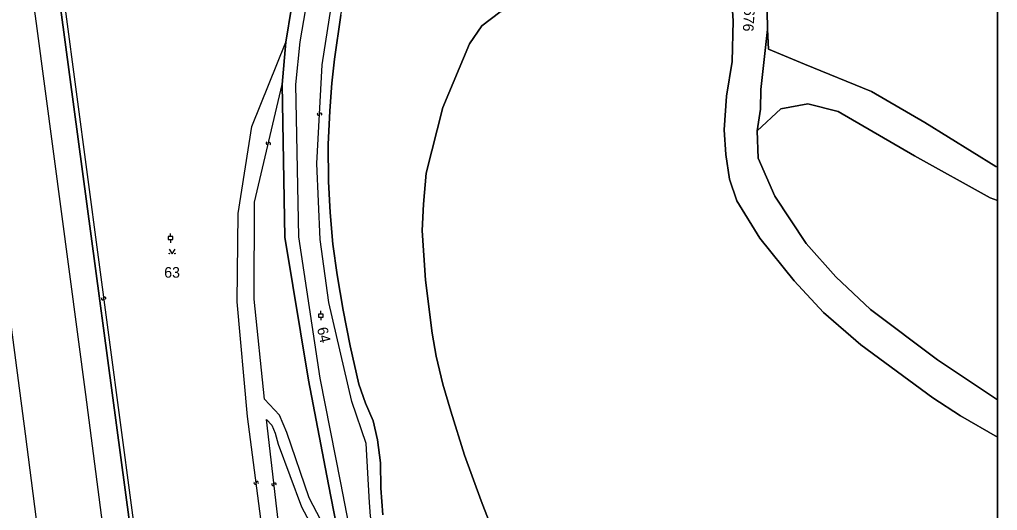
# Model space of a CAD drawing. Extents: x -600309 to -598967, y -1161267 to -1160292.
# Drawn here: x -599124.5 to -598967.1, y -1160637.6 to -1160558.5 of the extents above; entities that cross this region are included whole.
import ezdxf

# ---------------------------------------------------------------- set-up
doc = ezdxf.new("R2010")
doc.units = 0
for name, color, linetype in [('Level 1', 7, 'Continuous'), ('Level 13', 7, 'Continuous'), ('Level 3', 7, 'Continuous'), ('Level 4', 7, 'Continuous'), ('Level 5', 7, 'Continuous'), ('Level 57', 7, 'Continuous'), ('Level 60', 7, 'Continuous'), ('Vrstva 60', 7, 'Continuous'), ('Vrstva 63', 7, 'Continuous')]:
    doc.layers.add(name, color=color, linetype=linetype)

msp = doc.modelspace()

# ---------------------------------------------------------------- linework, layer by layer
at = {"layer": 'Level 1'}
for points in [[(-599011.3, -1160540.87), (-599010.44, -1160546.59), (-599009.64, -1160558.74), (-599009.81, -1160565.26), (-599010.71, -1160570.83), (-599011.09, -1160576.27), (-599010.85, -1160580.27), (-599010.24, -1160584.23), (-599009.04, -1160587.71), (-599005.34, -1160593.73), (-598999.81, -1160600.59), (-598995.09, -1160605.71), (-598989.1, -1160610.89), (-598977.5, -1160619.41), (-598973.04, -1160622.32), (-598967.11, -1160625.76)], [(-599047.61, -1160642.84), (-599050.21, -1160636.02), (-599052.87, -1160628.65), (-599055.12, -1160621.59), (-599056.36, -1160617.24), (-599057.47, -1160612.71), (-599058.1, -1160609.02), (-599059.2, -1160600.48), (-599059.73, -1160592.5), (-599059.51, -1160588.23), (-599059.05, -1160583.27), (-599056.38, -1160572.67), (-599052.09, -1160562.45), (-599050.13, -1160559.52), (-599047.21, -1160557.31), (-599038.69, -1160553.6), (-599038.75, -1160552.04), (-599040.28, -1160551.37), (-599042.65, -1160542.6)], [(-599004.12, -1160560.1), (-599004.27, -1160550.81), (-599004.85, -1160546.48)], [(-599066.06, -1160638.29), (-599066.35, -1160633.96), (-599066.41, -1160629.92), (-599066.9, -1160626.17), (-599067.59, -1160623.12), (-599068.84, -1160620.31), (-599069.9, -1160617.23), (-599071.32, -1160611.08), (-599072.45, -1160605.29), (-599073.41, -1160599.62), (-599074.1, -1160594.68), (-599074.5, -1160589.57), (-599074.8, -1160584.58), (-599074.83, -1160578.63), (-599074.59, -1160573.24), (-599074.26, -1160568.78), (-599073.84, -1160564.92), (-599072.81, -1160557.79), (-599071.81, -1160552.97), (-599071, -1160549.78)], [(-599066.06, -1160638.29), (-599066.35, -1160633.96), (-599066.41, -1160629.92), (-599066.9, -1160626.17), (-599067.59, -1160623.12), (-599068.84, -1160620.31), (-599069.9, -1160617.23), (-599071.32, -1160611.08), (-599072.45, -1160605.29), (-599073.41, -1160599.62), (-599074.1, -1160594.68), (-599074.5, -1160589.57), (-599074.8, -1160584.58), (-599074.83, -1160578.63), (-599074.59, -1160573.24), (-599074.26, -1160568.78), (-599073.84, -1160564.92), (-599072.81, -1160557.79), (-599071.81, -1160552.97), (-599071, -1160549.78)], [(-599081.68, -1160562.15), (-599080.77, -1160556.59), (-599079.6, -1160552.06)], [(-599104.72, -1160655.07), (-599117.85, -1160556.94)], [(-599004.12, -1160560.1), (-599005.18, -1160569.8), (-599005.27, -1160572.95), (-599005.77, -1160576.42)], [(-598967.11, -1160582.29), (-598967.36, -1160582.18), (-598978.77, -1160575.09), (-598987.39, -1160570.08), (-598998.19, -1160565.71), (-599003.97, -1160563.27), (-599004.12, -1160560.1)], [(-599081.68, -1160562.15), (-599082.26, -1160569)], [(-599082.26, -1160569), (-599081.83, -1160593.58), (-599078.02, -1160616.57), (-599074.8, -1160633.37), (-599072.29, -1160646.3)], [(-599005.77, -1160576.42), (-599001.95, -1160572.88), (-598997.62, -1160572.07), (-598992.77, -1160573.33), (-598980.45, -1160580.49), (-598968.3, -1160587.21), (-598967.11, -1160587.66)], [(-598967.11, -1160619.75), (-598976.78, -1160613.33), (-598987.55, -1160605.22), (-598993.14, -1160599.94), (-598997.9, -1160594.57), (-599002.95, -1160586.96), (-599005.64, -1160580.85), (-599005.77, -1160576.42)]]:
    msp.add_lwpolyline(points, dxfattribs=at)
at = {"layer": 'Level 13'}
for centre, start, end in [((-599076.41, -1160573.76), 124.4186, 356.5166), ((-599076.05, -1160573.78), 304.2042, 176.7942), ((-599084.66, -1160578.42), 114.144, 346.242), ((-599084.3, -1160578.5), 293.9296, 166.5196), ((-599111.16, -1160603.46), 134.7408, 7.3308), ((-599110.8, -1160603.42), 314.9553, 187.0533), ((-599086.6, -1160633.14), 134.7446, 6.8426), ((-599086.24, -1160633.1), 314.5302, 187.1202), ((-599083.74, -1160633.36), 133.8755, 5.9735), ((-599083.38, -1160633.32), 313.6611, 186.2511)]:
    msp.add_arc(centre, 0.184, start, end, dxfattribs=at)
at = {"layer": 'Level 3'}
for points in [[(-599074.61, -1160921.34), (-599076.07, -1160908.47), (-599080, -1160877.12), (-599086.34, -1160829.29), (-599093.48, -1160774.9), (-599099.55, -1160728.72), (-599108.28, -1160661.9), (-599113.87, -1160618.88), (-599121.68, -1160559.98), (-599125.21, -1160533.84), (-599124.87, -1160520.77), (-599126.96, -1160505.91), (-599130.17, -1160496.23), (-599134.63, -1160462.96), (-599139.07, -1160429.09), (-599139.87, -1160426.79)], [(-599077.33, -1160551.48), (-599078.49, -1160556.8), (-599079.42, -1160562.1), (-599080.11, -1160568.98), (-599079.64, -1160593.51), (-599076.16, -1160616.27), (-599072.87, -1160633.11), (-599069.68, -1160649.48), (-599067.14, -1160662.65), (-599062.19, -1160688.63), (-599057.78, -1160711.53), (-599054.25, -1160729.81), (-599050.8, -1160747.22), (-599050.28, -1160750.17), (-599047.99, -1160762.07), (-599046.24, -1160769.56), (-599044.73, -1160774.13), (-599044.45, -1160775.03)], [(-599040.52, -1160772.93), (-599041.43, -1160770.93), (-599043.3, -1160764.73), (-599044.6, -1160758.05), (-599044.86, -1160755.58), (-599044.47, -1160751.99), (-599063.3, -1160663.15), (-599068, -1160638.48), (-599068.21, -1160636.3), (-599068.72, -1160626.77), (-599071.02, -1160620.04), (-599074.71, -1160604.07), (-599076.13, -1160593.93), (-599076.64, -1160581.72), (-599075.82, -1160565.83), (-599074.09, -1160554.73), (-599073.28, -1160550.39)], [(-599117.18, -1160556.86), (-599104.78, -1160650.01)], [(-599082.85, -1160676.81), (-599082, -1160677.56), (-599081.49, -1160672.48), (-599082.04, -1160664.16), (-599082.97, -1160656.4), (-599085.03, -1160643.83), (-599087.8, -1160622.42), (-599089.48, -1160603.98), (-599089.35, -1160589.76), (-599087.12, -1160575.76), (-599081.68, -1160562.15)], [(-599072.29, -1160646.3), (-599077.92, -1160635.52), (-599081.48, -1160625), (-599082.68, -1160622.2), (-599085.11, -1160619.62), (-599086.77, -1160603.57), (-599086.71, -1160587.93), (-599082.26, -1160569)], [(-599132.64, -1160588.42), (-599131.72, -1160588.79), (-599129.51, -1160590.55), (-599127.91, -1160592.92), (-599123.64, -1160625.24), (-599119.43, -1160657.81), (-599114.01, -1160699.12), (-599108.57, -1160740.61), (-599104.57, -1160771), (-599100.55, -1160801.78), (-599094.65, -1160845.88), (-599085.93, -1160914.49), (-599085.6, -1160920.54)], [(-599058.05, -1160720.03), (-599059.72, -1160717.59), (-599061.23, -1160713.61), (-599062.5, -1160710), (-599064.23, -1160706.24), (-599070.22, -1160695.74), (-599076.33, -1160686.25), (-599078.11, -1160682.78), (-599078.78, -1160678.66), (-599079.03, -1160671.25), (-599079.6, -1160664.55), (-599080.46, -1160656.23), (-599082.37, -1160643.78), (-599084.75, -1160622.9), (-599083.89, -1160623.82), (-599083.37, -1160625.12), (-599082.89, -1160626.9), (-599079.14, -1160637), (-599072.69, -1160649.08), (-599072.1, -1160649.75), (-599071.63, -1160649.97)]]:
    msp.add_lwpolyline(points, dxfattribs=at)
at = {"layer": 'Level 5'}
for p, q in [((-599100.2, -1160593.46), (-599100.2, -1160592.96)), ((-599100.2, -1160593.96), (-599100.2, -1160594.46)), ((-599076, -1160605.94), (-599076, -1160605.44)), ((-599076, -1160606.44), (-599076, -1160606.94))]:
    msp.add_line(p, q, dxfattribs=at)
for points in [[(-599100.58, -1160593.96), (-599099.83, -1160593.96), (-599099.83, -1160593.46), (-599100.58, -1160593.46)], [(-599076.38, -1160606.44), (-599075.62, -1160606.44), (-599075.62, -1160605.94), (-599076.38, -1160605.94)]]:
    msp.add_lwpolyline(points, close=True, dxfattribs=at)
msp.add_lwpolyline([(-599100.46, -1160595.5), (-599099.96, -1160596.25), (-599099.46, -1160595.5)], dxfattribs=at)
for centre in [(-599100.41, -1160596.2), (-599099.51, -1160596.2)]:
    msp.add_circle(centre, 0.05, dxfattribs=at)
at = {"layer": 'Level 60'}
for points in [[(-599125.65, -1160499.61), (-599125.84, -1160499.62), (-599124.86, -1160507.04), (-599125.04, -1160507.1), (-599124.4, -1160511.21), (-599124.02, -1160511.18), (-599122.6, -1160521.7), (-599122.96, -1160521.77), (-599122.42, -1160525.43), (-599121.86, -1160529.26), (-599121.57, -1160529.21), (-599120.13, -1160540.51), (-599117.85, -1160556.94), (-599104.72, -1160655.07), (-599104.44, -1160657.19)], [(-599104.72, -1160655.07), (-599117.85, -1160556.94), (-599117.18, -1160556.86), (-599098.31, -1160554.42), (-599097.69, -1160554.33), (-599079.6, -1160552.06), (-599080.77, -1160556.59), (-599081.68, -1160562.15), (-599082.26, -1160569), (-599081.83, -1160593.58), (-599078.02, -1160616.57), (-599074.8, -1160633.37), (-599072.29, -1160646.3)], [(-599074.8, -1160633.37), (-599078.02, -1160616.57), (-599081.83, -1160593.58), (-599082.26, -1160569), (-599081.68, -1160562.15), (-599080.77, -1160556.59)], [(-599072.81, -1160557.79), (-599073.84, -1160564.92), (-599074.26, -1160568.78), (-599074.59, -1160573.24), (-599074.83, -1160578.63), (-599074.8, -1160584.58), (-599074.5, -1160589.57), (-599074.1, -1160594.68), (-599073.41, -1160599.62), (-599072.45, -1160605.29), (-599071.32, -1160611.08), (-599069.9, -1160617.23), (-599068.84, -1160620.31), (-599067.59, -1160623.12), (-599066.9, -1160626.17), (-599066.41, -1160629.92), (-599066.35, -1160633.96), (-599066.06, -1160638.29)], [(-599052.68, -1160747.38), (-599057.39, -1160723.33), (-599058.05, -1160720.03), (-599062.42, -1160697.34), (-599069.19, -1160662.47), (-599071.63, -1160649.97), (-599072.29, -1160646.3), (-599074.8, -1160633.37)]]:
    msp.add_lwpolyline(points, dxfattribs=at)
at = {"layer": 'Vrstva 60'}
for points in [[(-598967.11, -1160582.29), (-598967.11, -1160553.95), (-598979.14, -1160548.72), (-598995.3, -1160545.69), (-599002.17, -1160544.03), (-599004.56, -1160546.25), (-599004.85, -1160546.48), (-599004.27, -1160550.81), (-599004.12, -1160560.1), (-599003.97, -1160563.27), (-598998.19, -1160565.71), (-598987.39, -1160570.08), (-598978.77, -1160575.09), (-598967.36, -1160582.18)], [(-598967.11, -1160587.66), (-598967.11, -1160582.29), (-598967.36, -1160582.18), (-598978.77, -1160575.09), (-598987.39, -1160570.08), (-598998.19, -1160565.71), (-599003.97, -1160563.27), (-599004.12, -1160560.1), (-599005.18, -1160569.8), (-599005.27, -1160572.95), (-599005.77, -1160576.42), (-599001.95, -1160572.88), (-598997.62, -1160572.07), (-598992.77, -1160573.33), (-598980.45, -1160580.49), (-598968.3, -1160587.21)], [(-598967.11, -1160587.66), (-598968.3, -1160587.21), (-598980.45, -1160580.49), (-598992.77, -1160573.33), (-598997.62, -1160572.07), (-599001.95, -1160572.88), (-599005.77, -1160576.42), (-599005.64, -1160580.85), (-599002.95, -1160586.96), (-598997.9, -1160594.57), (-598993.14, -1160599.94), (-598987.55, -1160605.22), (-598976.78, -1160613.33), (-598967.11, -1160619.75)]]:
    msp.add_lwpolyline(points, close=True, dxfattribs=at)
for points in [[(-598967.11, -1160772.62), (-598967.11, -1160625.76), (-598973.04, -1160622.32), (-598977.5, -1160619.41), (-598989.1, -1160610.89), (-598995.09, -1160605.71), (-598999.81, -1160600.59), (-599005.34, -1160593.73), (-599009.04, -1160587.71), (-599010.24, -1160584.23), (-599010.85, -1160580.27), (-599011.09, -1160576.27), (-599010.71, -1160570.83), (-599009.81, -1160565.26), (-599009.64, -1160558.74), (-599010.44, -1160546.59)], [(-599010.44, -1160546.59), (-599009.64, -1160558.74), (-599009.81, -1160565.26), (-599010.71, -1160570.83), (-599011.09, -1160576.27), (-599010.85, -1160580.27), (-599010.24, -1160584.23), (-599009.04, -1160587.71), (-599005.34, -1160593.73), (-598999.81, -1160600.59), (-598995.09, -1160605.71), (-598989.1, -1160610.89), (-598977.5, -1160619.41), (-598973.04, -1160622.32), (-598967.11, -1160625.76), (-598967.11, -1160619.75), (-598976.78, -1160613.33), (-598987.55, -1160605.22), (-598993.14, -1160599.94), (-598997.9, -1160594.57), (-599002.95, -1160586.96), (-599005.64, -1160580.85), (-599005.77, -1160576.42), (-599005.27, -1160572.95), (-599005.18, -1160569.8), (-599004.12, -1160560.1), (-599004.27, -1160550.81)], [(-599072.81, -1160557.79), (-599073.84, -1160564.92), (-599074.26, -1160568.78), (-599074.59, -1160573.24), (-599074.83, -1160578.63), (-599074.8, -1160584.58), (-599074.5, -1160589.57), (-599074.1, -1160594.68), (-599073.41, -1160599.62), (-599072.45, -1160605.29), (-599071.32, -1160611.08), (-599069.9, -1160617.23), (-599068.84, -1160620.31), (-599067.59, -1160623.12), (-599066.9, -1160626.17), (-599066.41, -1160629.92), (-599066.35, -1160633.96), (-599066.06, -1160638.29)], [(-599047.21, -1160557.31), (-599050.13, -1160559.52), (-599052.09, -1160562.45), (-599056.38, -1160572.67), (-599059.05, -1160583.27), (-599059.51, -1160588.23), (-599059.73, -1160592.5), (-599059.2, -1160600.48), (-599058.1, -1160609.02), (-599057.47, -1160612.71), (-599056.36, -1160617.24), (-599055.12, -1160621.59), (-599052.87, -1160628.65), (-599050.21, -1160636.02), (-599047.61, -1160642.84)], [(-599047.61, -1160642.84), (-599050.21, -1160636.02), (-599052.87, -1160628.65), (-599055.12, -1160621.59), (-599056.36, -1160617.24), (-599057.47, -1160612.71), (-599058.1, -1160609.02), (-599059.2, -1160600.48), (-599059.73, -1160592.5), (-599059.51, -1160588.23), (-599059.05, -1160583.27), (-599056.38, -1160572.67), (-599052.09, -1160562.45), (-599050.13, -1160559.52), (-599047.21, -1160557.31)]]:
    msp.add_lwpolyline(points, dxfattribs=at)
at = {"layer": 'Vrstva 63'}
msp.add_lwpolyline([(-600308.54, -1160292.35), (-598967.11, -1160292.35), (-598967.11, -1161267.03), (-600308.54, -1161267.03)], close=True, dxfattribs=at)

# ---------------------------------------------------------------- texts
at = {"layer": 'Level 4'}
msp.add_text('63', height=1.7, dxfattribs=at).set_placement((-599101.23, -1160600.08))
msp.add_text('64', height=1.7, rotation=283.5, dxfattribs=at).set_placement((-599076.65, -1160608.26))
at = {"layer": 'Level 57'}
msp.add_text('676', height=1.7, rotation=266.4, dxfattribs=at).set_placement((-599007.85, -1160556.61))

doc.saveas('drawing.dxf')
